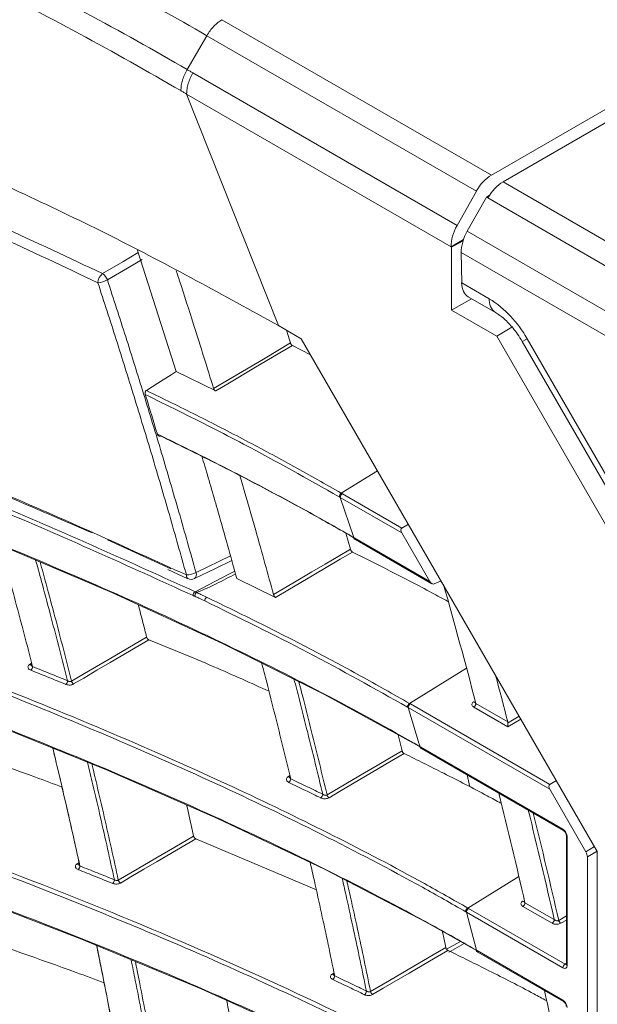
# Model space of a CAD drawing. Header units: millimetres. Extents: x 0 to 1118, y 0 to 864.
# Tile 295 of 313: x 859 to 869, y 587 to 603. Entities that reach past the tile are written whole.
import ezdxf

# ---------------------------------------------------------------- set-up
doc = ezdxf.new("R2010")
doc.units = ezdxf.units.MM

msp = doc.modelspace()

# ---------------------------------------------------------------- linework, layer by layer
at = {"color": 7, "linetype": 'Continuous', "lineweight": 15}
for p, q in [((867.209, 600.743), (871.835, 603.413)), ((871.617, 603.066), (867.401, 600.632)), ((866.643, 599.915), (866.961, 600.478)), ((867.128, 600.381), (867.173, 600.407)), ((867.128, 600.381), (866.81, 599.818)), ((867.139, 600.375), (867.128, 600.381)), ((867.149, 600.369), (867.139, 600.375)), ((866.544, 599.564), (866.749, 599.682)), ((866.553, 599.558), (866.742, 599.66)), ((861.388, 599.447), (861.368, 599.507)), ((861.422, 599.346), (861.388, 599.447)), ((866.553, 599.558), (866.544, 599.564)), ((866.553, 598.515), (866.553, 599.558)), ((866.719, 598.968), (866.711, 599.467)), ((862.01, 597.504), (861.422, 599.346)), ((866.553, 598.515), (866.882, 598.705)), ((866.827, 598.737), (867.276, 598.477)), ((867.298, 598.085), (866.553, 598.515)), ((864.072, 598.046), (863.697, 598.263)), ((867.298, 598.085), (867.548, 598.235)), ((864.072, 598.046), (868.957, 589.586)), ((871.053, 591.58), (867.298, 598.085)), ((867.718, 598.001), (871.237, 591.905)), ((864.226, 597.781), (863.927, 597.933)), ((862.66, 597.184), (862.01, 597.504)), ((865.73, 594.922), (865.839, 594.987)), ((861.921, 594.248), (860.875, 594.727)), ((864.81, 594.838), (864.884, 594.571)), ((864.968, 594.732), (866.228, 594.004)), ((865.73, 594.842), (866.192, 594.042)), ((861.87, 594.238), (862.198, 594.083)), ((862.2, 594.089), (862.203, 594.087)), ((863.649, 593.778), (863.007, 594.091)), ((866.379, 594.052), (866.263, 593.999)), ((865.736, 591.248), (865.672, 591.512)), ((866.056, 591.283), (868.4, 589.93)), ((866.809, 590.849), (866.853, 590.653)), ((868.173, 590.692), (868.281, 590.757)), ((868.172, 590.612), (868.767, 589.582)), ((868.446, 589.851), (868.446, 587.727)), ((864.323, 588.955), (862.332, 589.795)), ((868.957, 577.861), (868.957, 589.586)), ((868.793, 589.495), (868.793, 579.012)), ((866.985, 587.927), (868.4, 587.109))]:
    msp.add_line(p, q, dxfattribs=at)
at = {"color": 9, "linetype": 'Continuous', "lineweight": 0}
for p, q in [((862.764, 603.309), (867.209, 600.743)), ((862.19, 602.485), (862.514, 603.045)), ((866.961, 600.478), (862.514, 603.045)), ((862.284, 602.431), (866.643, 599.915)), ((863.697, 598.263), (862.181, 602.082)), ((866.544, 599.564), (862.181, 602.082)), ((867.401, 600.632), (871.906, 598.031)), ((867.139, 600.375), (867.161, 600.388)), ((871.657, 597.766), (867.149, 600.369)), ((866.81, 599.818), (871.314, 597.218)), ((871.21, 596.87), (866.711, 599.467)), ((866.719, 598.968), (867.173, 598.706)), ((867.798, 598.046), (867.718, 598.001)), ((867.798, 598.046), (871.317, 591.951)), ((864.733, 595.498), (865.331, 595.867)), ((864.941, 594.764), (864.716, 595.428)), ((865.73, 594.842), (864.716, 595.428)), ((864.75, 595.488), (865.73, 594.922)), ((864.958, 594.755), (866.192, 594.042)), ((862.336, 594.188), (862.904, 594.462)), ((859.588, 592.669), (859.624, 592.694)), ((865.858, 592.028), (866.799, 592.61)), ((868.172, 590.612), (865.838, 591.96)), ((865.872, 592.02), (868.173, 590.692)), ((867.483, 591.642), (866.92, 591.967)), ((866.954, 592.028), (867.481, 591.724)), ((867.697, 591.769), (867.483, 591.642)), ((866.046, 591.306), (868.39, 589.953)), ((863.852, 590.815), (863.885, 590.837)), ((868.461, 589.83), (868.461, 587.707)), ((868.767, 589.582), (868.91, 589.667)), ((868.954, 589.59), (868.793, 589.495)), ((860.371, 589.379), (860.407, 589.404)), ((866.82, 588.653), (867.663, 589.173)), ((867.763, 588.74), (868.246, 588.461)), ((866.962, 587.957), (866.798, 588.585)), ((868.39, 587.666), (866.798, 588.585)), ((866.832, 588.645), (868.424, 587.726)), ((868.212, 588.401), (867.729, 588.68)), ((868.446, 588.455), (868.354, 588.401)), ((866.471, 587.972), (866.699, 588.103)), ((866.974, 587.95), (868.39, 587.132)), ((868.424, 587.726), (868.446, 587.741)), ((864.58, 587.562), (864.614, 587.585))]:
    msp.add_line(p, q, dxfattribs=at)
at = {"color": 9, "linetype": 'Continuous', "lineweight": 0, "flags": 128}
for points in [[(860.794, 599.12), (861.126, 599.316), (861.382, 599.467)], [(861.445, 599.354), (861.206, 599.212), (860.873, 599.016)], [(862.626, 597.226), (862.943, 597.413), (863.26, 597.6), (863.474, 597.727), (863.688, 597.853), (863.894, 597.975)], [(863.927, 597.933), (863.721, 597.81), (863.291, 597.557), (862.862, 597.303), (862.66, 597.184)], [(863.615, 593.823), (863.932, 594.01), (864.249, 594.197), (864.465, 594.324), (864.681, 594.451), (864.884, 594.571)], [(864.918, 594.526), (864.714, 594.406), (864.281, 594.151), (863.849, 593.896), (863.649, 593.778)], [(862.32, 593.871), (862.877, 594.162), (862.974, 594.212)], [(860.283, 592.395), (860.592, 592.577), (860.902, 592.759), (861.211, 592.941), (861.521, 593.124)], [(861.558, 593.08), (861.239, 592.892), (860.919, 592.704), (860.702, 592.576), (860.484, 592.447), (860.316, 592.349)], [(867.483, 591.708), (867.484, 591.709), (867.557, 591.752), (867.668, 591.818)], [(864.497, 590.52), (864.807, 590.702), (865.116, 590.884), (865.323, 591.005), (865.53, 591.127), (865.736, 591.248)], [(865.771, 591.202), (865.563, 591.079), (865.133, 590.826), (864.703, 590.573), (864.53, 590.472)], [(861.054, 589.114), (861.364, 589.296), (861.674, 589.478), (861.984, 589.659), (862.294, 589.841)], [(862.332, 589.795), (862.012, 589.608), (861.692, 589.42), (861.476, 589.293), (861.259, 589.166), (861.088, 589.065)], [(868.32, 588.449), (868.392, 588.492), (868.446, 588.524)], [(866.76, 588.068), (866.53, 587.936), (866.507, 587.923)], [(865.216, 587.275), (865.526, 587.457), (865.836, 587.639), (866.248, 587.881), (866.457, 588.003)], [(866.493, 587.954), (866.282, 587.831), (865.854, 587.579), (865.425, 587.328), (865.25, 587.226)]]:
    msp.add_lwpolyline(points, dxfattribs=at)
at = {"color": 7, "linetype": 'Continuous', "lineweight": 15, "flags": 128}
for points in [[(866.032, 591.311), (864.456, 592.177), (862.775, 593.019), (860.948, 593.858), (859.065, 594.658), (855.167, 596.143), (851.122, 597.491), (851.122, 597.491), (851.122, 597.491)], [(862.01, 597.504), (861.924, 597.45), (861.705, 597.31), (861.517, 597.191)], [(864.941, 594.764), (864.945, 594.762), (864.949, 594.759), (864.953, 594.757), (864.958, 594.755)], [(866.963, 587.954), (866.146, 588.413), (864.454, 589.293), (862.691, 590.131), (860.861, 590.931), (858.98, 591.692), (854.853, 593.189), (850.558, 594.542), (850.558, 594.542), (850.558, 594.542)], [(862.311, 594.087), (862.659, 594.255), (862.926, 594.384)], [(867.744, 584.683), (866.165, 585.548), (864.331, 586.457), (862.423, 587.319), (860.445, 588.14), (858.413, 588.919), (854.222, 590.355), (849.872, 591.648), (849.872, 591.648), (849.872, 591.648)], [(866.032, 591.314), (866.032, 591.314), (866.035, 591.312), (866.039, 591.31), (866.042, 591.308), (866.046, 591.306)], [(866.962, 587.957), (866.965, 587.955), (866.968, 587.953), (866.971, 587.951), (866.974, 587.95)]]:
    msp.add_lwpolyline(points, dxfattribs=at)
at = {"color": 9, "linetype": 'Continuous', "lineweight": 0}
for centre, radius, start, end in [((860.928, 598.956), 0.212, 129.3285, 176.3272), ((860.679, 598.949), 0.205, 18.7984, 55.9876), ((860.685, 599.364), 0.396, 274.5948, 298.3894), ((867.424, 598.682), 0.252, 174.4386, 233.6285), ((866.218, 597.176), 1.803, 28.8556, 58.0453), ((864.776, 595.434), 0.0773, 123.8825, 177.3), ((862.238, 594.137), 0.0616, 169.198, 231.8306), ((862.179, 594.481), 0.332, 269.6553, 298.0744), ((862.254, 594.154), 0.0878, 310.0557, 22.2134), ((862.371, 593.804), 0.084, 127.4432, 176.8612), ((862.565, 593.714), 0.085, 129.5225, 176.6183), ((859.603, 592.69), 0.0256, 235.1654, 300.0669), ((859.545, 592.641), 0.0943, 315.1134, 356.482), ((860.123, 592.409), 0.0931, 314.4405, 356.5128), ((860.363, 592.417), 0.083, 195.4513, 235.6072), ((865.901, 591.964), 0.0773, 123.8788, 177.3017), ((866.927, 592.078), 0.0287, 238.2362, 286.7491), ((866.877, 592.031), 0.0772, 303.85, 357.3048), ((863.867, 590.836), 0.0256, 235.3596, 299.8488), ((863.813, 590.79), 0.0851, 309.6039, 356.7985), ((864.343, 590.535), 0.0839, 308.8104, 356.8566), ((864.577, 590.541), 0.083, 194.6938, 235.6738), ((762.207, 564.285), 108.829, 12.82873, 13.78545), ((868.414, 589.95), 0.0241, 172.8894, 235.7528), ((868.47, 589.852), 0.0241, 184.3491, 247.1055), ((860.385, 589.4), 0.0257, 235.1944, 299.5894), ((860.325, 589.352), 0.0947, 315.3355, 356.8122), ((860.895, 589.125), 0.0934, 314.661, 356.8268), ((861.135, 589.134), 0.0832, 193.7885, 235.4982), ((867.737, 588.786), 0.0256, 235.6514, 298.8963), ((867.686, 588.744), 0.0772, 303.85, 357.3048), ((866.863, 588.588), 0.0772, 123.8749, 177.3031), ((868.169, 588.465), 0.0772, 303.85, 357.3048), ((868.4, 588.47), 0.0831, 194.0339, 235.7372), ((868.467, 587.662), 0.0772, 123.85, 177.3048), ((868.47, 587.729), 0.0241, 184.1998, 247.1204), ((864.595, 587.583), 0.0256, 235.3821, 299.505), ((864.539, 587.538), 0.0854, 309.8251, 356.9796), ((865.063, 587.287), 0.0842, 309.0334, 357.0134), ((865.297, 587.294), 0.0832, 193.1511, 235.5788), ((868.414, 587.129), 0.0241, 172.8894, 235.7528)]:
    msp.add_arc(centre, radius, start, end, dxfattribs=at)
at = {"color": 7, "linetype": 'Continuous', "lineweight": 15}
for centre, radius, start, end in [((864.981, 594.752), 0.0241, 172.8844, 235.8034), ((862.257, 594.2), 0.125, 244.6407, 295.7806), ((757.772, 563.352), 112.885, 14.71616, 15.74884), ((758.298, 563.294), 112.823, 14.59494, 15.00102), ((866.07, 591.303), 0.0241, 172.8844, 235.8034), ((762.325, 564.514), 108.186, 12.94014, 13.9237), ((762.153, 564.276), 108.815, 12.84193, 13.81815), ((866.998, 587.947), 0.0241, 172.8844, 235.8034), ((767.031, 565.56), 103.365, 11.13606, 12.1363)]:
    msp.add_arc(centre, radius, start, end, dxfattribs=at)
for centre, major_axis, ratio, start_param, end_param in [((867.215, 600.331), (0.243, 0.437), 0.587367, 0.776279, 1.561677), ((867.395, 600.227), (0.256, 0.429), 0.56722, 0.793746, 1.579144), ((866.897, 599.768), (0.243, 0.437), 0.587367, 1.561677, 2.347075), ((867.065, 599.671), (0.243, 0.437), 0.587367, 1.561677, 2.347075), ((867.072, 599.172), (0.243, 0.437), 0.587367, 2.347075, 3.132555), ((865.767, 594.862), (-0.0367, 0.0605), 0.591036, 6.280102, 7.815992), ((866.229, 594.061), (-0.0367, 0.0605), 0.591036, 1.532807, 3.068696), ((868.209, 590.631), (-0.0367, 0.0605), 0.591036, 6.280102, 7.815992), ((868.705, 589.546), (-0.062, 0.108), 0.577703, 3.927711, 4.713006)]:
    msp.add_ellipse(centre, major_axis=major_axis, ratio=ratio, start_param=start_param, end_param=end_param, dxfattribs=at)
at = {"color": 9, "linetype": 'Continuous', "lineweight": 0}
for centre, major_axis, ratio, start_param, end_param in [((868.39, 589.871), (-0.05, 0.0866), 0.578085, 3.927681, 5.49726), ((868.39, 587.748), (-0.0501, 0.0867), 0.576679, 2.356885, 3.926463), ((868.425, 587.768), (-0.0225, 0.0449), 0.573896, 2.391249, 3.20903), ((868.39, 587.051), (-0.05, 0.0866), 0.578085, 3.927681, 5.49726)]:
    msp.add_ellipse(centre, major_axis=major_axis, ratio=ratio, start_param=start_param, end_param=end_param, dxfattribs=at)
for points, knots in [([(862.514, 603.045), (862.514, 603.045), (862.001, 603.342), (860.426, 604.216), (857.648, 605.583), (854.138, 607.094), (850.49, 608.496), (846.739, 609.799), (842.902, 611.018), (838.998, 612.162), (835.04, 613.247), (831.046, 614.285), (827.028, 615.297), (823.007, 616.308), (819.005, 617.352), (815.059, 618.471), (811.858, 619.506), (809.383, 620.418), (807.577, 621.148), (805.833, 621.928), (804.16, 622.76), (802.568, 623.643), (801.066, 624.578), (799.663, 625.563), (798.369, 626.596), (797.188, 627.674), (796.128, 628.792), (795.186, 629.945), (794.361, 631.125), (793.641, 632.326), (793.011, 633.541), (792.264, 635.173), (791.454, 637.226), (790.618, 639.396), (789.803, 641.259), (789.062, 642.709), (788.255, 644.032), (787.382, 645.228), (786.351, 646.394), (785.224, 647.421), (784.049, 648.312), (783.236, 648.801), (782.827, 649.047)], [0, 0, 0, 0, 0, 0.018255, 0.054844, 0.0916, 0.128238, 0.164958, 0.201629, 0.238343, 0.275048, 0.311769, 0.348505, 0.38527, 0.422071, 0.458917, 0.495813, 0.51427, 0.532739, 0.551249, 0.56973, 0.588266, 0.606756, 0.62531, 0.643805, 0.662301, 0.680869, 0.699355, 0.717902, 0.736369, 0.754811, 0.773274, 0.810081, 0.846802, 0.870446, 0.894122, 0.912941, 0.93182, 0.950971, 0.970267, 0.985078, 1, 1, 1, 1]), ([(782.504, 648.486), (782.843, 648.289), (783.524, 647.893), (784.606, 647.126), (785.719, 646.18), (786.804, 645.031), (787.734, 643.821), (788.578, 642.492), (789.335, 641.06), (790.158, 639.238), (791.005, 637.098), (791.823, 635.063), (792.57, 633.442), (793.198, 632.233), (793.912, 631.037), (794.727, 629.86), (795.654, 628.708), (796.699, 627.587), (797.862, 626.504), (799.14, 625.463), (800.523, 624.468), (802.006, 623.522), (803.579, 622.626), (805.234, 621.781), (806.963, 620.984), (808.753, 620.237), (810.606, 619.531), (812.514, 618.864), (815.116, 618.022), (818.421, 617.054), (821.766, 616.156), (826.444, 614.939), (831.137, 613.748), (836.443, 612.317), (840.378, 611.193), (844.254, 610.005), (848.056, 608.738), (851.764, 607.382), (855.358, 605.921), (858.262, 604.589), (860.524, 603.43), (861.643, 602.805), (862.19, 602.485), (862.19, 602.485)], [0, 0, 0, 0, 0.0123807, 0.0248327, 0.0440771, 0.0633306, 0.0831137, 0.1029031, 0.1261369, 0.1494136, 0.1861536, 0.2229786, 0.2414313, 0.2599003, 0.278386, 0.2969128, 0.3154117, 0.3339172, 0.3524913, 0.3709937, 0.3895652, 0.4080629, 0.4265536, 0.4451007, 0.4635799, 0.4821029, 0.500572, 0.519309, 0.5380692, 0.5754123, 0.6122376, 0.6306355, 0.7041547, 0.7408734, 0.7776087, 0.8143, 0.8509716, 0.8877034, 0.924337, 0.9610886, 0.9805274, 0.9999999, 1, 1, 1, 1]), ([(862.086, 602.138), (861.532, 602.454), (860.425, 603.087), (858.163, 604.246), (855.264, 605.585), (851.676, 607.051), (847.968, 608.415), (844.17, 609.689), (840.297, 610.886), (836.365, 612.018), (831.061, 613.464), (826.369, 614.67), (821.69, 615.903), (818.341, 616.814), (815.032, 617.794), (812.425, 618.646), (810.513, 619.321), (808.654, 620.033), (806.858, 620.788), (805.125, 621.59), (803.462, 622.442), (801.883, 623.343), (800.394, 624.295), (799.004, 625.294), (797.722, 626.34), (796.552, 627.428), (795.501, 628.552), (794.568, 629.707), (793.749, 630.885), (793.031, 632.081), (792.399, 633.288), (791.649, 634.903), (790.828, 636.928), (789.98, 639.05), (789.158, 640.853), (788.411, 642.255), (787.587, 643.544), (786.681, 644.721), (785.606, 645.86), (784.49, 646.801), (783.41, 647.559), (782.739, 647.945), (782.403, 648.138)], [0, 0, 0, 0, 0.0193822, 0.0388004, 0.075345, 0.1120217, 0.1486283, 0.1853012, 0.2219431, 0.2586245, 0.2953262, 0.3688295, 0.387236, 0.4240983, 0.4615096, 0.4802981, 0.4991074, 0.5176371, 0.5361868, 0.5547781, 0.5733481, 0.5919726, 0.6105533, 0.6291427, 0.6478005, 0.6663925, 0.6850541, 0.7036351, 0.7221884, 0.740787, 0.7592835, 0.7777999, 0.8146582, 0.851371, 0.8745471, 0.8977545, 0.9169135, 0.9361394, 0.9556682, 0.9753594, 0.9876467, 1, 1, 1, 1]), ([(852.737, 602.443), (853.268, 602.25), (854.33, 601.865), (855.926, 601.247), (857.527, 600.594), (859.168, 599.885), (860.239, 599.381), (860.794, 599.12)], [0, 0, 0, 0, 0.189924, 0.379951, 0.58153, 0.783273, 1, 1, 1, 1]), ([(862.19, 602.485), (862.198, 602.48), (862.214, 602.471), (862.237, 602.458), (862.261, 602.444), (862.276, 602.435), (862.284, 602.431)], [0, 0, 0, 0, 0.249999, 0.499999, 0.749999, 1, 1, 1, 1]), ([(860.716, 598.969), (860.163, 599.231), (859.094, 599.736), (857.457, 600.445), (855.859, 601.099), (854.265, 601.717), (853.205, 602.104), (852.674, 602.297)], [0, 0, 0, 0, 0.216664, 0.418231, 0.619971, 0.809932, 1, 1, 1, 1]), ([(862.181, 602.082), (862.181, 602.082), (862.165, 602.092), (862.141, 602.105), (862.109, 602.124), (862.094, 602.133), (862.086, 602.138)], [0, 0, 0, 0, 0.000112, 0.500055, 0.750027, 1, 1, 1, 1]), ([(862.177, 594.148), (862.084, 594.48), (861.9, 595.135), (861.611, 596.117), (861.319, 597.08), (861.021, 598.03), (860.818, 598.656), (860.716, 598.969)], [0, 0, 0, 0, 0.206649, 0.408908, 0.611211, 0.805586, 1, 1, 1, 1]), ([(860.873, 599.016), (860.975, 598.702), (861.178, 598.076), (861.476, 597.123), (861.769, 596.159), (862.058, 595.176), (862.242, 594.519), (862.336, 594.188)], [0, 0, 0, 0, 0.1943759, 0.3887902, 0.5910492, 0.7933515, 1, 1, 1, 1]), ([(854.369, 597.325), (854.843, 597.156), (856.457, 596.579), (859.102, 595.55), (861.166, 594.609), (862.177, 594.148)], [0, 0, 0, 0, 0.174823, 0.595894, 1, 1, 1, 1]), ([(861.517, 597.191), (861.793, 597.056), (862.345, 596.786), (863.156, 596.368), (863.955, 595.94), (864.474, 595.645), (864.733, 595.498)], [0, 0, 0, 0, 0.2492, 0.498502, 0.749185, 1, 1, 1, 1]), ([(862.287, 593.809), (861.223, 594.292), (859.096, 595.258), (856.375, 596.306), (854.745, 596.884), (854.267, 597.053)], [0, 0, 0, 0, 0.414197, 0.828376, 1, 1, 1, 1]), ([(854.293, 597.114), (854.772, 596.945), (856.404, 596.368), (859.126, 595.32), (861.255, 594.354), (862.32, 593.871)], [0, 0, 0, 0, 0.171605, 0.585767, 1, 1, 1, 1]), ([(864.699, 595.437), (864.178, 595.73), (863.486, 596.119), (862.411, 596.676), (861.865, 596.944), (861.499, 597.124)], [0, 0, 0, 0, 0.50342, 0.667688, 1, 1, 1, 1]), ([(864.716, 595.428), (864.716, 595.428), (864.713, 595.429), (864.709, 595.432), (864.703, 595.435), (864.7, 595.437), (864.699, 595.437)], [0, 0, 0, 0, 0.000629, 0.500315, 0.750157, 1, 1, 1, 1]), ([(864.733, 595.498), (864.734, 595.497), (864.737, 595.495), (864.742, 595.493), (864.746, 595.49), (864.749, 595.489), (864.75, 595.488)], [0, 0, 0, 0, 0.25, 0.5, 0.75, 1, 1, 1, 1]), ([(866.786, 588.592), (866.548, 588.727), (865.775, 589.167), (864.409, 589.88), (862.666, 590.715), (860.86, 591.51), (858.831, 592.339), (856.426, 593.244), (853.631, 594.207), (851.61, 594.825), (850.598, 595.134)], [0, 0, 0, 0, 0.050452, 0.164245, 0.278278, 0.39291, 0.507699, 0.654165, 0.826929, 1, 1, 1, 1]), ([(850.62, 595.194), (850.62, 595.194), (852.068, 594.764), (854.923, 593.859), (858.385, 592.596), (861.077, 591.493), (862.937, 590.664), (864.613, 589.851), (865.862, 589.197), (866.582, 588.788), (866.82, 588.653)], [0, 0, 0, 0, 0.000001, 0.246125, 0.492209, 0.618649, 0.745081, 0.847307, 0.949527, 1, 1, 1, 1]), ([(860.216, 592.403), (860.172, 592.576), (860.084, 592.922), (859.945, 593.45), (859.814, 593.94), (859.727, 594.258), (859.69, 594.392)], [0, 0, 0, 0, 0.260973, 0.521963, 0.797424, 1, 1, 1, 1]), ([(859.764, 594.361), (859.796, 594.242), (859.879, 593.94), (860.007, 593.461), (860.148, 592.925), (860.238, 592.572), (860.283, 592.395)], [0, 0, 0, 0, 0.181294, 0.460098, 0.730039, 1, 1, 1, 1]), ([(862.317, 593.797), (862.315, 593.798), (862.31, 593.799), (862.302, 593.802), (862.295, 593.805), (862.29, 593.807), (862.287, 593.809)], [0, 0, 0, 0, 0.248842, 0.498143, 0.748837, 1, 1, 1, 1]), ([(862.48, 593.719), (862.448, 593.735), (862.394, 593.761), (862.339, 593.787), (862.317, 593.797)], [0, 0, 0, 0, 0.596331, 1, 1, 1, 1]), ([(862.32, 593.871), (862.322, 593.87), (862.327, 593.868), (862.334, 593.865), (862.341, 593.863), (862.346, 593.862), (862.348, 593.861)], [0, 0, 0, 0, 0.248436, 0.497489, 0.748427, 1, 1, 1, 1]), ([(862.344, 593.859), (862.356, 593.854), (862.379, 593.843), (862.418, 593.824), (862.462, 593.803), (862.495, 593.788), (862.511, 593.78)], [0, 0, 0, 0, 0.208139, 0.416278, 0.708139, 1, 1, 1, 1]), ([(862.511, 593.78), (862.799, 593.641), (863.374, 593.362), (864.219, 592.93), (865.05, 592.487), (865.588, 592.181), (865.858, 592.028)], [0, 0, 0, 0, 0.249277, 0.498668, 0.749259, 1, 1, 1, 1]), ([(865.823, 591.968), (865.282, 592.272), (864.203, 592.878), (863.053, 593.439), (862.48, 593.719)], [0, 0, 0, 0, 0.501296, 1, 1, 1, 1]), ([(859.588, 592.669), (859.582, 592.664), (859.569, 592.653), (859.561, 592.632), (859.566, 592.61), (859.582, 592.589), (859.602, 592.58), (859.612, 592.575)], [0, 0, 0, 0, 0.165468, 0.366745, 0.577174, 0.78858, 1, 1, 1, 1]), ([(859.639, 592.636), (859.737, 592.596), (859.93, 592.519), (860.122, 592.442), (860.216, 592.403)], [0, 0, 0, 0, 0.508192, 1, 1, 1, 1]), ([(860.188, 592.343), (860.141, 592.362), (860.047, 592.4), (859.904, 592.458), (859.759, 592.516), (859.661, 592.555), (859.612, 592.575)], [0, 0, 0, 0, 0.245902, 0.491806, 0.745902, 1, 1, 1, 1]), ([(849.929, 592.296), (849.929, 592.296), (851.394, 591.887), (854.288, 591.023), (858.006, 589.741), (861.134, 588.522), (863.704, 587.404), (865.872, 586.349), (867.136, 585.641), (867.63, 585.364)], [0, 0, 0, 0, 0.000001, 0.227328, 0.454625, 0.604366, 0.754186, 0.903851, 1, 1, 1, 1]), ([(860.188, 592.343), (860.19, 592.342), (860.202, 592.337), (860.225, 592.332), (860.258, 592.331), (860.29, 592.336), (860.307, 592.344), (860.316, 592.349)], [0, 0, 0, 0, 0.05335, 0.301485, 0.537197, 0.768527, 1, 1, 1, 1]), ([(860.283, 592.395), (860.278, 592.393), (860.27, 592.389), (860.253, 592.388), (860.235, 592.392), (860.223, 592.398), (860.217, 592.403), (860.216, 592.403)], [0, 0, 0, 0, 0.217977, 0.441606, 0.680148, 0.94251, 1, 1, 1, 1]), ([(864.427, 590.53), (864.386, 590.699), (864.304, 591.038), (864.176, 591.557), (864.059, 592.022), (863.982, 592.318), (863.952, 592.434)], [0, 0, 0, 0, 0.267299, 0.534614, 0.81741, 1, 1, 1, 1]), ([(864.031, 592.395), (864.056, 592.297), (864.128, 592.018), (864.242, 591.567), (864.372, 591.04), (864.455, 590.693), (864.497, 590.52)], [0, 0, 0, 0, 0.156925, 0.444255, 0.722119, 1, 1, 1, 1]), ([(867.596, 585.304), (867.103, 585.581), (866.035, 586.179), (864.296, 587.04), (862.405, 587.901), (860.447, 588.718), (858.717, 589.386), (856.846, 590.067), (854.83, 590.755), (852.385, 591.527), (850.727, 592.001), (849.908, 592.235)], [0, 0, 0, 0, 0.096108, 0.207877, 0.319889, 0.432509, 0.545288, 0.610664, 0.741431, 0.872365, 1, 1, 1, 1]), ([(865.838, 591.959), (865.838, 591.959), (865.836, 591.961), (865.832, 591.963), (865.827, 591.966), (865.825, 591.967), (865.823, 591.968)], [0, 0, 0, 0, 0.000729, 0.500365, 0.750182, 1, 1, 1, 1]), ([(866.032, 591.314), (866.026, 591.334), (865.962, 591.55), (865.897, 591.765), (865.838, 591.96)], [0, 0, 0, 0, 0.09455, 1, 1, 1, 1]), ([(865.858, 592.028), (865.86, 592.027), (865.864, 592.025), (865.868, 592.022), (865.871, 592.021), (865.872, 592.02)], [0, 0, 0, 0, 0.5, 0.75, 1, 1, 1, 1]), ([(866.912, 592.053), (866.91, 592.052), (866.9, 592.044), (866.888, 592.028), (866.886, 592.006), (866.896, 591.984), (866.912, 591.973), (866.92, 591.967)], [0, 0, 0, 0, 0.072872, 0.292075, 0.524322, 0.762242, 1, 1, 1, 1]), ([(860.989, 589.12), (860.951, 589.29), (860.877, 589.631), (860.759, 590.152), (860.649, 590.627), (860.576, 590.933), (860.547, 591.058)], [0, 0, 0, 0, 0.264212, 0.528441, 0.806801, 1, 1, 1, 1]), ([(860.618, 591.029), (860.644, 590.918), (860.714, 590.627), (860.821, 590.162), (860.94, 589.634), (861.016, 589.287), (861.054, 589.114)], [0, 0, 0, 0, 0.173469, 0.455304, 0.727642, 1, 1, 1, 1]), ([(863.852, 590.815), (863.848, 590.811), (863.836, 590.802), (863.826, 590.783), (863.827, 590.761), (863.841, 590.74), (863.858, 590.73), (863.867, 590.724)], [0, 0, 0, 0, 0.12995, 0.339238, 0.557864, 0.778956, 1, 1, 1, 1]), ([(864.395, 590.469), (864.353, 590.49), (864.268, 590.532), (864.137, 590.595), (864.004, 590.659), (863.913, 590.703), (863.867, 590.724)], [0, 0, 0, 0, 0.242467, 0.484937, 0.742467, 1, 1, 1, 1]), ([(863.898, 590.785), (863.989, 590.742), (864.166, 590.657), (864.342, 590.571), (864.427, 590.53)], [0, 0, 0, 0, 0.515059, 1, 1, 1, 1]), ([(864.497, 590.52), (864.493, 590.518), (864.484, 590.513), (864.467, 590.513), (864.45, 590.517), (864.436, 590.523), (864.429, 590.528), (864.427, 590.53)], [0, 0, 0, 0, 0.206166, 0.416895, 0.639767, 0.881831, 1, 1, 1, 1]), ([(864.395, 590.469), (864.4, 590.467), (864.413, 590.461), (864.439, 590.455), (864.473, 590.455), (864.505, 590.46), (864.522, 590.468), (864.53, 590.472)], [0, 0, 0, 0, 0.110824, 0.342318, 0.563869, 0.781877, 1, 1, 1, 1]), ([(868.263, 582.098), (867.411, 582.567), (865.97, 583.359), (863.788, 584.374), (861.83, 585.216), (859.808, 586.013), (857.053, 587.018), (853.511, 588.183), (850.571, 588.988), (849.098, 589.392)], [0, 0, 0, 0, 0.153037, 0.258526, 0.364223, 0.470448, 0.576815, 0.788016, 1, 1, 1, 1]), ([(849.118, 589.454), (849.118, 589.454), (850.6, 589.065), (853.527, 588.239), (857.309, 587.005), (860.515, 585.823), (863.171, 584.731), (865.801, 583.529), (867.443, 582.628), (868.297, 582.159)], [0, 0, 0, 0, 0.000001, 0.211574, 0.423127, 0.564384, 0.705713, 0.84691, 1, 1, 1, 1]), ([(860.371, 589.379), (860.364, 589.374), (860.351, 589.363), (860.343, 589.341), (860.348, 589.32), (860.364, 589.299), (860.383, 589.29), (860.392, 589.286)], [0, 0, 0, 0, 0.180678, 0.380802, 0.586963, 0.79347, 1, 1, 1, 1]), ([(860.961, 589.058), (860.914, 589.077), (860.821, 589.115), (860.679, 589.172), (860.536, 589.229), (860.44, 589.267), (860.392, 589.286)], [0, 0, 0, 0, 0.247471, 0.494943, 0.747471, 1, 1, 1, 1]), ([(860.42, 589.347), (860.468, 589.328), (860.564, 589.29), (860.754, 589.214), (860.895, 589.157), (860.989, 589.12)], [0, 0, 0, 0, 0.252526, 0.505055, 1, 1, 1, 1]), ([(860.961, 589.058), (860.963, 589.058), (860.973, 589.054), (860.996, 589.048), (861.029, 589.047), (861.062, 589.052), (861.079, 589.061), (861.088, 589.065)], [0, 0, 0, 0, 0.03955, 0.28794, 0.527331, 0.763617, 1, 1, 1, 1]), ([(861.054, 589.114), (861.05, 589.112), (861.041, 589.107), (861.024, 589.107), (861.007, 589.11), (860.995, 589.115), (860.989, 589.119), (860.989, 589.12)], [0, 0, 0, 0, 0.226443, 0.456928, 0.698584, 0.958072, 1, 1, 1, 1]), ([(865.147, 587.283), (865.113, 587.451), (865.044, 587.785), (864.934, 588.298), (864.836, 588.751), (864.772, 589.037), (864.747, 589.144)], [0, 0, 0, 0, 0.270524, 0.541064, 0.826615, 1, 1, 1, 1]), ([(864.824, 589.105), (864.844, 589.014), (864.905, 588.746), (865, 588.307), (865.111, 587.788), (865.181, 587.446), (865.216, 587.275)], [0, 0, 0, 0, 0.14799, 0.438716, 0.71935, 1, 1, 1, 1]), ([(867.723, 588.765), (867.72, 588.763), (867.71, 588.755), (867.698, 588.739), (867.696, 588.718), (867.706, 588.696), (867.721, 588.685), (867.729, 588.68)], [0, 0, 0, 0, 0.0846345, 0.304596, 0.5339288, 0.7670177, 1, 1, 1, 1]), ([(866.798, 588.585), (866.798, 588.585), (866.796, 588.586), (866.793, 588.588), (866.789, 588.59), (866.787, 588.591), (866.786, 588.592)], [0, 0, 0, 0, 0.00086, 0.50043, 0.750215, 1, 1, 1, 1]), ([(866.82, 588.653), (866.822, 588.651), (866.825, 588.65), (866.829, 588.647), (866.831, 588.646), (866.832, 588.645)], [0, 0, 0, 0, 0.5, 0.75, 1, 1, 1, 1]), ([(868.212, 588.401), (868.218, 588.398), (868.233, 588.39), (868.262, 588.384), (868.295, 588.383), (868.328, 588.388), (868.345, 588.397), (868.354, 588.401)], [0, 0, 0, 0, 0.15681, 0.375166, 0.585387, 0.792645, 1, 1, 1, 1]), ([(868.32, 588.449), (868.315, 588.447), (868.307, 588.443), (868.29, 588.442), (868.273, 588.446), (868.257, 588.453), (868.25, 588.459), (868.246, 588.461)], [0, 0, 0, 0, 0.196721, 0.397254, 0.607904, 0.834301, 1, 1, 1, 1]), ([(861.626, 585.918), (861.595, 586.085), (861.534, 586.421), (861.437, 586.934), (861.347, 587.393), (861.288, 587.685), (861.265, 587.8)], [0, 0, 0, 0, 0.268011, 0.53604, 0.817915, 1, 1, 1, 1]), ([(861.335, 587.771), (861.355, 587.67), (861.411, 587.391), (861.499, 586.942), (861.597, 586.424), (861.659, 586.084), (861.69, 585.914)], [0, 0, 0, 0, 0.162791, 0.448644, 0.724313, 1, 1, 1, 1]), ([(864.58, 587.562), (864.575, 587.558), (864.563, 587.549), (864.554, 587.53), (864.555, 587.508), (864.568, 587.488), (864.585, 587.478), (864.594, 587.473)], [0, 0, 0, 0, 0.143577, 0.352304, 0.567297, 0.783659, 1, 1, 1, 1]), ([(865.116, 587.222), (865.074, 587.243), (864.989, 587.284), (864.86, 587.346), (864.728, 587.409), (864.639, 587.451), (864.594, 587.473)], [0, 0, 0, 0, 0.2441706, 0.4883437, 0.7441705, 1, 1, 1, 1]), ([(864.624, 587.534), (864.669, 587.512), (864.759, 587.47), (864.933, 587.387), (865.063, 587.324), (865.147, 587.283)], [0, 0, 0, 0, 0.255825, 0.511653, 1, 1, 1, 1]), ([(865.216, 587.275), (865.212, 587.273), (865.203, 587.269), (865.186, 587.268), (865.169, 587.271), (865.156, 587.277), (865.149, 587.282), (865.147, 587.283)], [0, 0, 0, 0, 0.213745, 0.430703, 0.656659, 0.896928, 1, 1, 1, 1]), ([(865.116, 587.222), (865.12, 587.22), (865.133, 587.215), (865.158, 587.209), (865.192, 587.208), (865.224, 587.213), (865.242, 587.221), (865.25, 587.226)], [0, 0, 0, 0, 0.098061, 0.330141, 0.55505, 0.777487, 1, 1, 1, 1])]:
    msp.add_open_spline(points, degree=3, knots=knots, dxfattribs=at)
at = {"color": 7, "linetype": 'Continuous', "lineweight": 15}
for points, knots in [([(863.697, 598.263), (862.791, 598.762), (860.981, 599.758), (858.046, 601.105), (855.007, 602.371), (852.894, 603.141), (851.836, 603.527)], [0, 0, 0, 0, 0.250521, 0.500069, 0.749686, 1, 1, 1, 1]), ([(862.626, 597.226), (862.573, 597.397), (862.464, 597.748), (862.277, 598.339), (862.125, 598.815), (862.028, 599.109), (862.01, 599.164)], [0, 0, 0, 0, 0.264656, 0.544665, 0.914655, 1, 1, 1, 1]), ([(867.276, 598.477), (867.3, 598.463), (867.367, 598.421), (867.497, 598.307), (867.625, 598.152), (867.693, 598.042), (867.718, 598.001)], [0, 0, 0, 0, 0.164484, 0.478919, 0.804064, 1, 1, 1, 1]), ([(863.827, 598.188), (863.835, 598.163), (863.857, 598.092), (863.879, 598.021), (863.894, 597.975)], [0, 0, 0, 0, 0.344202, 1, 1, 1, 1]), ([(863.894, 597.975), (863.896, 597.969), (863.899, 597.959), (863.91, 597.946), (863.919, 597.937), (863.926, 597.934), (863.927, 597.933)], [0, 0, 0, 0, 0.290299, 0.580593, 0.871199, 1, 1, 1, 1]), ([(851.1, 597.513), (852.457, 597.073), (855.171, 596.193), (858.417, 594.951), (860.926, 593.887), (862.724, 593.061), (864.433, 592.206), (865.508, 591.617), (866.032, 591.314), (866.032, 591.314)], [0, 0, 0, 0, 0.253025, 0.506056, 0.632513, 0.75915, 0.879452, 0.999999, 1, 1, 1, 1]), ([(860.62, 594.841), (860.144, 595.047), (859.132, 595.487), (857.539, 596.125), (856.061, 596.688), (855.125, 597.022), (854.76, 597.152)], [0, 0, 0, 0, 0.2514838, 0.5350992, 0.8189444, 1, 1, 1, 1]), ([(861.499, 597.124), (861.498, 597.13), (861.495, 597.142), (861.497, 597.162), (861.504, 597.178), (861.511, 597.187), (861.516, 597.19), (861.517, 597.191)], [0, 0, 0, 0, 0.248296, 0.497224, 0.728683, 0.939206, 1, 1, 1, 1]), ([(862.66, 597.184), (862.656, 597.186), (862.647, 597.191), (862.636, 597.204), (862.629, 597.216), (862.627, 597.223), (862.626, 597.226)], [0, 0, 0, 0, 0.292388, 0.584833, 0.875949, 1, 1, 1, 1]), ([(861.698, 596.472), (861.636, 596.678), (861.57, 596.895), (861.503, 597.113), (861.499, 597.124)], [0, 0, 0, 0, 0.946655, 1, 1, 1, 1]), ([(861.698, 596.472), (861.98, 596.335), (862.543, 596.059), (863.364, 595.636), (864.165, 595.205), (864.684, 594.912), (864.941, 594.764), (864.941, 594.764)], [0, 0, 0, 0, 0.2519366, 0.5039823, 0.7519231, 0.9999966, 1, 1, 1, 1]), ([(861.75, 596.441), (861.746, 596.439), (861.738, 596.436), (861.725, 596.439), (861.713, 596.446), (861.704, 596.458), (861.7, 596.468), (861.698, 596.472)], [0, 0, 0, 0, 0.196645, 0.392862, 0.60025, 0.825044, 1, 1, 1, 1]), ([(864.942, 594.762), (864.694, 594.903), (864.188, 595.191), (863.399, 595.613), (862.585, 596.033), (862.028, 596.305), (861.75, 596.441)], [0, 0, 0, 0, 0.241301, 0.493643, 0.746766, 1, 1, 1, 1]), ([(863.007, 594.091), (862.957, 594.273), (862.857, 594.637), (862.681, 595.254), (862.54, 595.745), (862.448, 596.055), (862.431, 596.111)], [0, 0, 0, 0, 0.270507, 0.541033, 0.917034, 1, 1, 1, 1]), ([(863.615, 593.823), (863.568, 593.993), (863.471, 594.345), (863.301, 594.95), (863.162, 595.436), (863.072, 595.74), (863.057, 595.791)], [0, 0, 0, 0, 0.260555, 0.537024, 0.922272, 1, 1, 1, 1]), ([(850.536, 594.564), (851.971, 594.125), (854.848, 593.245), (858.246, 592.007), (860.827, 590.964), (862.649, 590.168), (864.419, 589.329), (865.851, 588.585), (866.683, 588.118), (866.962, 587.957), (866.962, 587.957)], [0, 0, 0, 0, 0.242459, 0.4858, 0.599181, 0.712706, 0.826755, 0.941028, 0.999999, 1, 1, 1, 1]), ([(859.102, 594.65), (859.138, 594.519), (859.225, 594.204), (859.358, 593.711), (859.501, 593.171), (859.593, 592.814), (859.639, 592.636)], [0, 0, 0, 0, 0.1949345, 0.4674004, 0.7336903, 1, 1, 1, 1]), ([(864.884, 594.571), (864.886, 594.565), (864.889, 594.555), (864.899, 594.541), (864.909, 594.532), (864.916, 594.528), (864.918, 594.526)], [0, 0, 0, 0, 0.277996, 0.555986, 0.834296, 1, 1, 1, 1]), ([(866.491, 593.712), (866.404, 593.759), (866.092, 593.929), (865.568, 594.201), (865.127, 594.422), (864.918, 594.526)], [0, 0, 0, 0, 0.170094, 0.608675, 1, 1, 1, 1]), ([(862.987, 594.166), (862.881, 594.11), (862.719, 594.024), (862.518, 593.929), (862.411, 593.883), (862.363, 593.866), (862.348, 593.861)], [0, 0, 0, 0, 0.516179, 0.794795, 0.938854, 1, 1, 1, 1]), ([(862.344, 593.859), (862.341, 593.856), (862.334, 593.85), (862.325, 593.836), (862.319, 593.82), (862.317, 593.807), (862.317, 593.8), (862.317, 593.798), (862.317, 593.797)], [0, 0, 0, 0, 0.224806, 0.44959, 0.67497, 0.901316, 0.977058, 1, 1, 1, 1]), ([(862.348, 593.861), (862.348, 593.861), (862.346, 593.861), (862.345, 593.86), (862.345, 593.86), (862.344, 593.859), (862.344, 593.859)], [0, 0, 0, 0, 0.383221, 0.776102, 0.887882, 1, 1, 1, 1]), ([(863.649, 593.778), (863.645, 593.781), (863.636, 593.786), (863.625, 593.799), (863.618, 593.812), (863.615, 593.82), (863.615, 593.823)], [0, 0, 0, 0, 0.280433, 0.560926, 0.840007, 1, 1, 1, 1]), ([(861.383, 593.658), (861.409, 593.559), (861.456, 593.38), (861.501, 593.202), (861.521, 593.124)], [0, 0, 0, 0, 0.558263, 1, 1, 1, 1]), ([(861.521, 593.124), (861.522, 593.119), (861.526, 593.109), (861.536, 593.095), (861.547, 593.085), (861.555, 593.081), (861.558, 593.08)], [0, 0, 0, 0, 0.267435, 0.534818, 0.803977, 1, 1, 1, 1]), ([(863.543, 592.228), (863.241, 592.364), (862.592, 592.658), (861.918, 592.933), (861.558, 593.08)], [0, 0, 0, 0, 0.465566, 1, 1, 1, 1]), ([(859.612, 592.671), (859.612, 592.671), (859.612, 592.669), (859.612, 592.666), (859.611, 592.664)], [0, 0, 0, 0, 0.164611, 1, 1, 1, 1]), ([(859.639, 592.636), (859.634, 592.64), (859.623, 592.649), (859.614, 592.661), (859.613, 592.669), (859.613, 592.671)], [0, 0, 0, 0, 0.423607, 0.845775, 1, 1, 1, 1]), ([(863.417, 592.702), (863.445, 592.594), (863.521, 592.305), (863.638, 591.841), (863.771, 591.31), (863.856, 590.96), (863.898, 590.785)], [0, 0, 0, 0, 0.169531, 0.451343, 0.725663, 1, 1, 1, 1]), ([(866.935, 592.056), (866.935, 592.054), (866.936, 592.05), (866.935, 592.049), (866.935, 592.049)], [0, 0, 0, 0, 0.63311, 1, 1, 1, 1]), ([(866.936, 592.056), (866.937, 592.052), (866.941, 592.041), (866.949, 592.033), (866.954, 592.028)], [0, 0, 0, 0, 0.456237, 1, 1, 1, 1]), ([(849.852, 591.669), (851.305, 591.25), (854.217, 590.41), (857.707, 589.208), (860.411, 588.174), (862.38, 587.357), (864.297, 586.493), (866.092, 585.605), (867.22, 584.988), (867.743, 584.686), (867.743, 584.686)], [0, 0, 0, 0, 0.224617, 0.450032, 0.561498, 0.673111, 0.785257, 0.89763, 0.999999, 1, 1, 1, 1]), ([(867.481, 591.724), (867.481, 591.723), (867.481, 591.72), (867.482, 591.716), (867.482, 591.712), (867.483, 591.71), (867.483, 591.708)], [0, 0, 0, 0, 0.246731, 0.494721, 0.746673, 1, 1, 1, 1]), ([(867.483, 591.642), (867.483, 591.643), (867.483, 591.644), (867.483, 591.652), (867.483, 591.668), (867.483, 591.689), (867.483, 591.703), (867.483, 591.708)], [0, 0, 0, 0, 0.009171, 0.115511, 0.493036, 0.774951, 1, 1, 1, 1]), ([(860.124, 590.648), (859.979, 590.703), (859.224, 590.985), (858.454, 591.252), (857.831, 591.467)], [0, 0, 0, 0, 0.192582, 1, 1, 1, 1]), ([(859.972, 591.29), (860.001, 591.173), (860.072, 590.876), (860.182, 590.403), (860.304, 589.872), (860.381, 589.522), (860.42, 589.347)], [0, 0, 0, 0, 0.180175, 0.458159, 0.72907, 1, 1, 1, 1]), ([(860.405, 589.412), (860.367, 589.581), (860.293, 589.918), (860.174, 590.437), (860.068, 590.894), (859.998, 591.182), (859.972, 591.29)], [0, 0, 0, 0, 0.270325, 0.540668, 0.827975, 1, 1, 1, 1]), ([(865.736, 591.248), (865.737, 591.243), (865.74, 591.233), (865.75, 591.218), (865.761, 591.208), (865.768, 591.203), (865.771, 591.202)], [0, 0, 0, 0, 0.266922, 0.533839, 0.801076, 1, 1, 1, 1]), ([(867.366, 590.382), (867.291, 590.423), (866.982, 590.591), (866.451, 590.864), (865.989, 591.093), (865.771, 591.202)], [0, 0, 0, 0, 0.14458, 0.595837, 1, 1, 1, 1]), ([(863.876, 590.816), (863.876, 590.815), (863.876, 590.813), (863.876, 590.811), (863.875, 590.81)], [0, 0, 0, 0, 0.339294, 1, 1, 1, 1]), ([(863.898, 590.785), (863.893, 590.79), (863.884, 590.798), (863.877, 590.81), (863.876, 590.816), (863.876, 590.816)], [0, 0, 0, 0, 0.470628, 0.936946, 1, 1, 1, 1]), ([(862.181, 590.354), (862.204, 590.251), (862.242, 590.08), (862.279, 589.91), (862.294, 589.841)], [0, 0, 0, 0, 0.599537, 1, 1, 1, 1]), ([(862.294, 589.841), (862.295, 589.836), (862.298, 589.826), (862.308, 589.812), (862.32, 589.802), (862.328, 589.797), (862.332, 589.795)], [0, 0, 0, 0, 0.25637, 0.512691, 0.770706, 1, 1, 1, 1]), ([(868.4, 589.93), (868.404, 589.928), (868.41, 589.923), (868.422, 589.911), (868.433, 589.895), (868.441, 589.877), (868.446, 589.861), (868.446, 589.854), (868.446, 589.851)], [0, 0, 0, 0, 0.161803, 0.325885, 0.505019, 0.692482, 0.859263, 1, 1, 1, 1]), ([(860.394, 589.381), (860.394, 589.38), (860.394, 589.379), (860.392, 589.372), (860.393, 589.374), (860.393, 589.374)], [0, 0, 0, 0, 0.078737, 0.922229, 1, 1, 1, 1]), ([(860.42, 589.347), (860.415, 589.351), (860.405, 589.359), (860.396, 589.371), (860.395, 589.378), (860.395, 589.381)], [0, 0, 0, 0, 0.406962, 0.81341, 1, 1, 1, 1]), ([(864.218, 589.411), (864.242, 589.308), (864.305, 589.026), (864.405, 588.573), (864.517, 588.05), (864.589, 587.706), (864.624, 587.534)], [0, 0, 0, 0, 0.164662, 0.448536, 0.724259, 1, 1, 1, 1]), ([(849.049, 588.829), (850.518, 588.43), (853.463, 587.629), (857.27, 586.386), (860.53, 585.189), (863.273, 584.065), (865.913, 582.845), (867.58, 581.959), (868.382, 581.496), (868.382, 581.496)], [0, 0, 0, 0, 0.2095833, 0.4199012, 0.5638165, 0.7080879, 0.853712, 0.9999994, 1, 1, 1, 1]), ([(867.746, 588.767), (867.746, 588.765), (867.746, 588.761), (867.746, 588.761), (867.746, 588.761)], [0, 0, 0, 0, 0.584453, 1, 1, 1, 1]), ([(867.763, 588.74), (867.759, 588.745), (867.751, 588.753), (867.748, 588.763), (867.746, 588.767)], [0, 0, 0, 0, 0.527282, 1, 1, 1, 1]), ([(860.819, 587.419), (860.665, 587.477), (859.91, 587.757), (859.14, 588.022), (858.526, 588.233)], [0, 0, 0, 0, 0.2039, 1, 1, 1, 1]), ([(866.401, 588.27), (866.405, 588.25), (866.424, 588.161), (866.442, 588.073), (866.457, 588.003)], [0, 0, 0, 0, 0.214489, 1, 1, 1, 1]), ([(861.05, 586.202), (861.019, 586.369), (860.958, 586.702), (860.86, 587.212), (860.773, 587.657), (860.716, 587.935), (860.695, 588.036)], [0, 0, 0, 0, 0.273055, 0.546128, 0.835479, 1, 1, 1, 1]), ([(860.697, 588.036), (860.719, 587.925), (860.778, 587.637), (860.869, 587.177), (860.968, 586.656), (861.032, 586.313), (861.063, 586.141)], [0, 0, 0, 0, 0.174751, 0.455104, 0.727542, 1, 1, 1, 1]), ([(866.457, 588.003), (866.458, 587.998), (866.461, 587.987), (866.47, 587.973), (866.481, 587.961), (866.489, 587.957), (866.493, 587.954)], [0, 0, 0, 0, 0.256882, 0.513758, 0.77095, 1, 1, 1, 1]), ([(868.115, 587.127), (868.047, 587.163), (867.737, 587.331), (867.197, 587.607), (866.719, 587.843), (866.493, 587.954)], [0, 0, 0, 0, 0.128935, 0.587914, 1, 1, 1, 1]), ([(868.446, 587.727), (868.446, 587.724), (868.445, 587.72), (868.445, 587.72), (868.445, 587.72)], [0, 0, 0, 0, 0.617613, 1, 1, 1, 1]), ([(864.603, 587.563), (864.603, 587.563), (864.604, 587.56), (864.603, 587.558), (864.603, 587.557)], [0, 0, 0, 0, 0.2623436, 1, 1, 1, 1]), ([(864.624, 587.534), (864.62, 587.538), (864.611, 587.545), (864.604, 587.556), (864.604, 587.562), (864.604, 587.563)], [0, 0, 0, 0, 0.45341, 0.904203, 1, 1, 1, 1]), ([(862.84, 587.138), (862.86, 587.032), (862.891, 586.866), (862.921, 586.701), (862.931, 586.641)], [0, 0, 0, 0, 0.638355, 1, 1, 1, 1]), ([(868.4, 587.109), (868.404, 587.107), (868.41, 587.103), (868.422, 587.091), (868.433, 587.075), (868.441, 587.057), (868.446, 587.041), (868.446, 587.034), (868.446, 587.03)], [0, 0, 0, 0, 0.161803, 0.325885, 0.505019, 0.692482, 0.859263, 1, 1, 1, 1])]:
    msp.add_open_spline(points, degree=3, knots=knots, dxfattribs=at)
at = {"color": 9, "linetype": 'Continuous', "lineweight": 0}
for points in [[(862.764, 603.309), (862.74, 603.294), (862.694, 603.264), (862.628, 603.201), (862.565, 603.128), (862.531, 603.073), (862.514, 603.045)], [(862.19, 602.485), (862.175, 602.456), (862.144, 602.398), (862.111, 602.309), (862.09, 602.22), (862.087, 602.165), (862.086, 602.138)], [(862.284, 602.431), (862.269, 602.402), (862.238, 602.344), (862.206, 602.254), (862.184, 602.165), (862.182, 602.11), (862.181, 602.082)], [(864.75, 595.488), (864.746, 595.485), (864.737, 595.478), (864.725, 595.462), (864.717, 595.444), (864.716, 595.433), (864.716, 595.428)], [(865.838, 591.959), (865.838, 591.965), (865.839, 591.976), (865.847, 591.994), (865.859, 592.01), (865.868, 592.017), (865.872, 592.02)], [(866.798, 588.585), (866.799, 588.59), (866.8, 588.602), (866.807, 588.619), (866.819, 588.635), (866.828, 588.642), (866.832, 588.645)]]:
    msp.add_open_spline(points, degree=3, dxfattribs=at)
at = {"color": 7, "linetype": 'Continuous', "lineweight": 15}
for points in [[(864.941, 594.764), (864.942, 594.759), (864.943, 594.749), (864.95, 594.74), (864.962, 594.737), (864.971, 594.741), (864.975, 594.743)], [(866.032, 591.314), (866.032, 591.309), (866.033, 591.299), (866.041, 591.291), (866.052, 591.288), (866.061, 591.291), (866.066, 591.293)], [(866.962, 587.957), (866.963, 587.952), (866.964, 587.942), (866.972, 587.933), (866.983, 587.93), (866.992, 587.934), (866.997, 587.935)]]:
    msp.add_open_spline(points, degree=3, dxfattribs=at)

doc.saveas('drawing.dxf')
